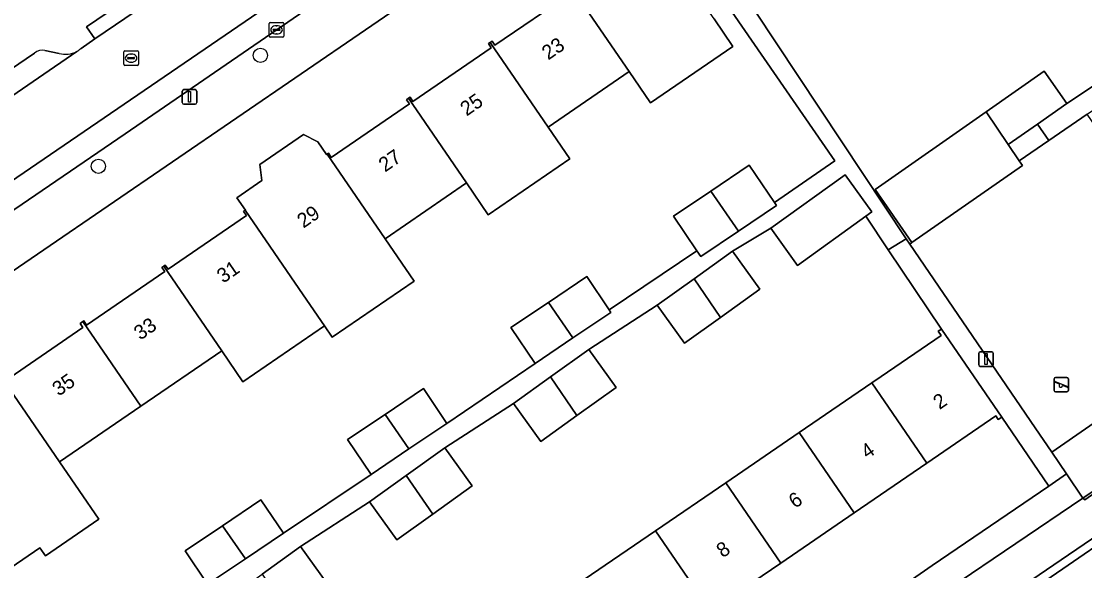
# Model space of a CAD drawing. Extents: x 157445 to 158888, y 383061 to 384688.
# Drawn here: x 158104.2 to 158177.3, y 383502.1 to 383539.9 of the extents above; entities that cross this region are included whole.
import ezdxf

# ---------------------------------------------------------------- set-up
doc = ezdxf.new("R2010")
doc.units = 0
for name, color, linetype in [('IMGEO_Boom', 7, 'Continuous'), ('IMGEO_Erf', 7, 'Continuous'), ('IMGEO_Groenvoorziening', 7, 'Continuous'), ('IMGEO_Kolk', 7, 'Continuous'), ('IMGEO_Lichtmast', 7, 'Continuous'), ('IMGEO_Pand', 7, 'Continuous'), ('IMGEO_Pand_nummerreeks', 7, 'Continuous'), ('IMGEO_Parkeervlak_open', 7, 'Continuous'), ('IMGEO_Rijbaan_lokaal_open', 7, 'Continuous'), ('IMGEO_Rioolput', 7, 'Continuous'), ('IMGEO_Speelvoorziening', 7, 'Continuous'), ('IMGEO_Voetpad_gesloten', 7, 'Continuous'), ('IMGEO_Voetpad_open', 7, 'Continuous')]:
    doc.layers.add(name, color=color, linetype=linetype)

msp = doc.modelspace()

# ---------------------------------------------------------------- linework, layer by layer
at = {"layer": 'IMGEO_Boom'}
for centre in [(158120.593, 383537.585), (158109.454, 383529.958)]:
    msp.add_circle(centre, 0.489, dxfattribs=at)
at = {"layer": 'IMGEO_Erf'}
for points in [[(158180.776, 383552.705), (158175.532, 383549.13), (158174.327, 383550.898), (158172.206, 383549.44), (158171.613, 383550.303), (158168.405, 383548.098), (158169.008, 383547.214), (158166.141, 383545.243), (158163.737, 383543.59), (158161.609, 383542.127), (158160.992, 383543.026), (158157.266, 383540.465), (158156.343, 383541.809), (158154.607, 383540.617), (158164.997, 383524.956), (158165.238, 383524.604), (158165.398, 383524.716), (158162.86, 383528.351), (158170.489, 383533.691), (158174.495, 383536.489), (158176.046, 383534.268), (158178.852, 383536.141)], [(158116.966, 383501.207), (158115.421, 383503.504), (158117.994, 383505.235), (158120.632, 383507.01), (158122.177, 383504.713), (158128.204, 383508.768), (158126.593, 383511.163), (158129.166, 383512.894), (158131.804, 383514.669), (158133.415, 383512.274), (158139.479, 383516.402), (158137.824, 383518.862), (158140.397, 383520.593), (158143.035, 383522.368), (158144.57, 383520.086), (158150.6, 383524.142), (158148.999, 383526.522), (158151.571, 383528.252), (158154.21, 383530.028), (158155.935, 383527.463), (158160.102, 383530.339), (158145.517, 383551.473), (158070.298, 383500)], [(158103.026, 383515.181), (158108.395, 383518.862), (158108.198, 383519.149), (158108.377, 383519.272), (158108.445, 383519.319), (158108.643, 383519.031), (158114.012, 383522.712), (158113.815, 383523), (158113.949, 383523.092), (158114.054, 383523.164), (158114.251, 383522.876), (158119.629, 383526.563), (158119.432, 383526.85), (158119.549, 383526.931), (158119.564, 383526.941), (158118.974, 383527.792), (158120.697, 383528.972), (158120.566, 383530.069), (158123.56, 383532.14), (158124.544, 383531.627), (158125.139, 383530.762), (158125.178, 383530.789), (158125.271, 383530.853), (158125.469, 383530.566), (158130.839, 383534.246), (158130.641, 383534.534), (158130.78, 383534.63), (158130.888, 383534.704), (158131.086, 383534.416), (158136.472, 383538.108), (158136.274, 383538.396), (158136.39, 383538.476), (158136.522, 383538.566), (158136.719, 383538.278), (158142.048, 383541.93)], [(158151.784, 383540.105), (158153.087, 383538.205), (158147.417, 383534.318), (158145.945, 383536.466), (158140.38, 383532.652), (158141.877, 383530.467), (158136.266, 383526.622), (158134.77, 383528.806), (158129.168, 383524.966), (158131.163, 383522.057), (158125.533, 383518.197), (158124.998, 383518.978), (158119.396, 383515.141), (158117.939, 383517.268), (158112.367, 383513.448), (158106.79, 383509.625), (158109.493, 383505.682), (158105.819, 383503.163), (158105.435, 383503.723), (158103.459, 383502.368)], [(158142.851, 383501.526), (158147.769, 383504.889), (158152.593, 383508.188), (158157.65, 383511.646), (158162.637, 383515.057), (158163.279, 383515.496), (158167.406, 383518.318), (158167.207, 383518.605), (158167.427, 383518.752), (158163.765, 383524.218), (158162.22, 383526.524), (158157.521, 383523.139), (158155.682, 383525.692), (158153.055, 383524.121), (158154.935, 383521.503), (158152.235, 383519.564), (158149.766, 383517.791), (158147.886, 383520.409), (158143.174, 383517.364), (158145.054, 383514.746), (158142.353, 383512.807), (158139.885, 383511.034), (158138.005, 383513.652), (158133.265, 383510.587), (158135.145, 383507.969), (158132.444, 383506.03), (158129.976, 383504.257), (158128.096, 383506.875), (158123.349, 383503.807), (158125.229, 383501.189)], [(158099.535, 383456.505), (158112.557, 383465.403), (158163.191, 383500), (158166.785, 383502.503), (158174.8, 383507.947), (158171.578, 383512.706), (158171.33, 383512.536), (158171.16, 383512.783), (158166.413, 383509.536), (158161.426, 383506.125), (158156.37, 383502.667), (158152.47, 383500), (158151.545, 383499.368), (158146.628, 383496.004), (158141.637, 383492.59), (158136.791, 383489.276), (158131.721, 383485.809), (158126.874, 383482.494), (158121.76, 383478.996), (158116.93, 383475.693), (158111.816, 383472.194), (158107.026, 383468.918), (158101.876, 383465.396), (158097.013, 383462.07)], [(158186.515, 383510.296), (158169.458, 383498.667), (158173.045, 383493.459), (158193.833, 383463.284)], [(158178.381, 383496.502), (158175.975, 383500), (158175.016, 383501.394), (158174.769, 383501.224), (158174.599, 383501.472), (158180.671, 383505.651)]]:
    msp.add_lwpolyline(points, dxfattribs=at)
at = {"layer": 'IMGEO_Groenvoorziening'}
msp.add_lwpolyline([(158180.152, 383529.574), (158177.454, 383533.53), (158174.805, 383531.725), (158172.774, 383530.341), (158172.993, 383530.02), (158165.398, 383524.716), (158165.238, 383524.604), (158173.875, 383511.97), (158175.02, 383510.296), (158185.458, 383517.539), (158187.716, 383514.31), (158177.152, 383507.139), (158177.273, 383507.024), (158189.663, 383515.631), (158186.396, 383520.42)], close=True, dxfattribs=at)
at = {"layer": 'IMGEO_Kolk'}
for p, q in [((158121.201, 383538.914), (158121.201, 383539.766)), ((158121.276, 383539.84), (158122.128, 383539.84)), ((158121.689, 383539.62), (158121.714, 383539.62)), ((158122.202, 383539.766), (158122.202, 383538.914)), ((158121.46, 383539.334), (158121.46, 383539.346)), ((158121.898, 383539.297), (158121.5, 383539.297)), ((158121.503, 383539.383), (158121.901, 383539.383)), ((158121.712, 383539.06), (158121.687, 383539.06)), ((158121.944, 383539.346), (158121.944, 383539.334)), ((158122.128, 383538.84), (158121.276, 383538.84))]:
    msp.add_line(p, q, dxfattribs=at)
for points in [[(158121.201, 383538.914), (158121.201, 383539.766)], [(158121.276, 383539.84), (158122.128, 383539.84)], [(158122.202, 383539.766), (158122.202, 383538.914)], [(158122.128, 383538.84), (158121.276, 383538.84)]]:
    msp.add_lwpolyline(points, dxfattribs=at)
for centre, radius, start, end in [((158121.278, 383539.764), 0.0765, 91.55205, 178.44795), ((158121.278, 383539.764), 0.0765, 91.55205, 178.44795), ((158122.126, 383539.764), 0.0765, 1.55205, 88.44795), ((158122.126, 383539.764), 0.0765, 1.55205, 88.44795), ((158121.278, 383538.916), 0.0765, 181.55205, 268.44795), ((158121.278, 383538.916), 0.0765, 181.55205, 268.44795), ((158121.5, 383539.343), 0.0403, 85.87752, 175.75265), ((158121.497, 383539.333), 0.0366, 178.93798, 274.71019), ((158121.901, 383539.34), 0.043, 264.86636, 352.45326), ((158121.905, 383539.345), 0.0386, 1.73085, 96.63898), ((158122.126, 383538.916), 0.0765, 271.55205, 358.44795), ((158122.126, 383538.916), 0.0765, 271.55205, 358.44795)]:
    msp.add_arc(centre, radius, start, end, dxfattribs=at)
for centre, major_axis, ratio, start_param, end_param in [((158121.688, 383539.34), (-0.387, 0.002), 0.722429, 4.712389, 7.853982), ((158121.713, 383539.34), (-0.39, 0.002), 0.717154, 1.570796, 4.712389)]:
    msp.add_ellipse(centre, major_axis=major_axis, ratio=ratio, start_param=start_param, end_param=end_param, dxfattribs=at)
at = {"layer": 'IMGEO_Lichtmast'}
for p, q in [((158115.324, 383535.231), (158116.114, 383535.231)), ((158116.114, 383535.231), (158115.324, 383535.231)), ((158115.224, 383534.331), (158115.224, 383535.131)), ((158115.224, 383535.131), (158115.224, 383534.331)), ((158116.214, 383535.131), (158116.214, 383534.331)), ((158116.214, 383534.331), (158116.214, 383535.131)), ((158116.114, 383534.231), (158115.324, 383534.231)), ((158115.324, 383534.231), (158116.114, 383534.231)), ((158169.994, 383516.297), (158169.994, 383517.097)), ((158169.994, 383517.097), (158169.994, 383516.297)), ((158170.094, 383517.197), (158170.884, 383517.197)), ((158170.884, 383517.197), (158170.094, 383517.197)), ((158170.984, 383517.097), (158170.984, 383516.297)), ((158170.984, 383516.297), (158170.984, 383517.097)), ((158170.884, 383516.197), (158170.094, 383516.197)), ((158170.094, 383516.197), (158170.884, 383516.197))]:
    msp.add_line(p, q, dxfattribs=at)
for points in [[(158115.644, 383535.106), (158115.794, 383535.106), (158115.794, 383534.356), (158115.644, 383534.356), (158115.644, 383535.106)], [(158170.414, 383517.072), (158170.564, 383517.072), (158170.564, 383516.322), (158170.414, 383516.322), (158170.414, 383517.072)]]:
    msp.add_lwpolyline(points, dxfattribs=at)
for centre, start, end in [((158115.324, 383535.131), 90, 180), ((158115.324, 383535.131), 90, 180), ((158116.114, 383535.131), 0, 90), ((158116.114, 383535.131), 360, 90), ((158115.324, 383534.331), 180, 270), ((158115.324, 383534.331), 180, 270), ((158116.114, 383534.331), 270, 0), ((158116.114, 383534.331), 270, 0), ((158170.094, 383517.097), 90, 180), ((158170.094, 383517.097), 90, 180), ((158170.884, 383517.097), 0, 90), ((158170.884, 383517.097), 360, 90), ((158170.094, 383516.297), 180, 270), ((158170.094, 383516.297), 180, 270), ((158170.884, 383516.297), 270, 0), ((158170.884, 383516.297), 270, 0)]:
    msp.add_arc(centre, 0.1, start, end, dxfattribs=at)
at = {"layer": 'IMGEO_Pand'}
for points in [[(158141.955, 383542.291), (158145.945, 383536.466), (158147.417, 383534.318), (158153.087, 383538.205), (158151.784, 383540.105), (158150.45, 383542.052), (158147.623, 383546.176), (158147.373, 383546.004), (158147.571, 383545.716), (158142.295, 383542.1), (158142.097, 383542.388)], [(158136.39, 383538.476), (158140.38, 383532.652), (158145.945, 383536.466), (158141.955, 383542.291), (158141.85, 383542.218), (158142.048, 383541.93), (158136.719, 383538.278), (158136.522, 383538.566)], [(158136.39, 383538.476), (158136.274, 383538.396), (158136.472, 383538.108), (158131.086, 383534.416), (158130.888, 383534.704), (158130.78, 383534.63), (158134.77, 383528.806), (158136.266, 383526.622), (158141.877, 383530.467), (158140.38, 383532.652)], [(158176.046, 383534.268), (158174.495, 383536.489), (158170.489, 383533.691), (158172.016, 383531.454), (158174.031, 383532.861)], [(158134.77, 383528.806), (158130.78, 383534.63), (158130.641, 383534.534), (158130.839, 383534.246), (158125.469, 383530.566), (158125.271, 383530.853), (158125.178, 383530.789), (158129.168, 383524.966)], [(158172.016, 383531.454), (158170.489, 383533.691), (158162.86, 383528.351), (158165.398, 383524.716), (158172.993, 383530.02), (158172.774, 383530.341)], [(158125.178, 383530.789), (158125.139, 383530.762), (158124.544, 383531.627), (158123.56, 383532.14), (158120.566, 383530.069), (158120.697, 383528.972), (158118.974, 383527.792), (158119.564, 383526.941), (158119.549, 383526.931), (158123.539, 383521.107), (158124.998, 383518.978), (158125.533, 383518.197), (158131.163, 383522.057), (158129.168, 383524.966)], [(158154.21, 383530.028), (158151.571, 383528.252), (158153.462, 383525.491), (158156.078, 383527.251), (158155.935, 383527.463)], [(158162.22, 383526.524), (158162.635, 383526.823), (158160.796, 383529.376), (158155.682, 383525.692), (158157.521, 383523.139)], [(158151.571, 383528.252), (158148.999, 383526.522), (158150.6, 383524.142), (158150.867, 383523.745), (158153.462, 383525.491)], [(158119.549, 383526.931), (158119.432, 383526.85), (158119.629, 383526.563), (158114.251, 383522.876), (158114.054, 383523.164), (158113.949, 383523.092), (158117.939, 383517.268), (158119.396, 383515.141), (158124.998, 383518.978), (158123.539, 383521.107)], [(158152.235, 383519.564), (158154.935, 383521.503), (158153.055, 383524.121), (158150.415, 383522.225)], [(158113.949, 383523.092), (158113.815, 383523), (158114.012, 383522.712), (158108.643, 383519.031), (158108.445, 383519.319), (158108.377, 383519.272), (158112.367, 383513.448), (158117.939, 383517.268)], [(158143.035, 383522.368), (158140.397, 383520.593), (158142.072, 383518.147), (158144.69, 383519.908), (158144.57, 383520.086)], [(158152.235, 383519.564), (158150.415, 383522.225), (158147.886, 383520.409), (158149.766, 383517.791)], [(158140.397, 383520.593), (158137.824, 383518.862), (158139.479, 383516.402), (158142.072, 383518.147)], [(158108.377, 383519.272), (158108.198, 383519.149), (158108.395, 383518.862), (158103.026, 383515.181), (158102.827, 383515.467), (158102.8, 383515.449), (158106.79, 383509.625), (158112.367, 383513.448)], [(158166.413, 383509.536), (158171.16, 383512.783), (158171.33, 383512.536), (158171.578, 383512.706), (158167.427, 383518.752), (158167.207, 383518.605), (158167.406, 383518.318), (158163.279, 383515.496), (158162.637, 383515.057)], [(158142.353, 383512.807), (158145.054, 383514.746), (158143.174, 383517.364), (158140.533, 383515.468)], [(158142.353, 383512.807), (158140.533, 383515.468), (158138.005, 383513.652), (158139.885, 383511.034)], [(158102.8, 383515.449), (158102.581, 383515.299), (158102.778, 383515.011), (158097.434, 383511.348), (158097.236, 383511.635), (158097.15, 383511.576), (158101.14, 383505.752), (158103.08, 383502.92), (158103.459, 383502.368), (158105.435, 383503.723), (158105.819, 383503.163), (158109.493, 383505.682), (158106.79, 383509.625)], [(158166.413, 383509.536), (158162.637, 383515.057), (158157.65, 383511.646), (158161.426, 383506.125)], [(158131.804, 383514.669), (158129.166, 383512.894), (158130.797, 383510.512), (158133.415, 383512.274)], [(158129.166, 383512.894), (158126.593, 383511.163), (158128.204, 383508.768), (158130.797, 383510.512)], [(158156.37, 383502.667), (158161.426, 383506.125), (158157.65, 383511.646), (158152.593, 383508.188)], [(158130.624, 383508.691), (158132.444, 383506.03), (158135.145, 383507.969), (158133.265, 383510.587)], [(158130.624, 383508.691), (158128.096, 383506.875), (158129.976, 383504.257), (158132.444, 383506.03)], [(158156.37, 383502.667), (158152.593, 383508.188), (158147.769, 383504.889), (158151.113, 383500), (158151.545, 383499.368), (158152.47, 383500)], [(158178.381, 383496.502), (158183.52, 383500), (158184.227, 383500.482), (158187.003, 383502.372), (158183.436, 383507.554), (158180.671, 383505.651), (158174.599, 383501.472), (158174.769, 383501.224), (158175.016, 383501.394), (158175.975, 383500)], [(158120.632, 383507.01), (158117.994, 383505.235), (158119.558, 383502.951), (158122.177, 383504.713)], [(158117.994, 383505.235), (158115.421, 383503.504), (158116.966, 383501.207), (158119.558, 383502.951)], [(158147.769, 383504.889), (158142.851, 383501.526), (158143.895, 383500), (158146.628, 383496.004), (158151.545, 383499.368), (158151.113, 383500)], [(158120.708, 383501.911), (158122.528, 383499.25), (158125.229, 383501.189), (158123.349, 383503.807)]]:
    msp.add_lwpolyline(points, close=True, dxfattribs=at)
at = {"layer": 'IMGEO_Parkeervlak_open'}
for points in [[(158154.999, 383564.17), (158073.425, 383508.419)], [(158079.99, 383510.832), (158111.298, 383532.192), (158144.483, 383554.996)], [(158071.476, 383512.786), (158107.966, 383537.858)], [(158105.055, 383537.739), (158101.733, 383535.497), (158087.797, 383525.881), (158075.423, 383517.427), (158072.566, 383515.469)], [(158106.752, 383537.715), (158105.779, 383537.914)]]:
    msp.add_lwpolyline(points, dxfattribs=at)
for centre, radius, start, end in [((158105.594, 383537.092), 0.842, 77.33952, 129.83745), ((158107.176, 383539.339), 1.678, 255.36369, 298.07241)]:
    msp.add_arc(centre, radius, start, end, dxfattribs=at)
at = {"layer": 'IMGEO_Rijbaan_lokaal_open'}
for points in [[(158071.212, 383512.55), (158070.949, 383512.329), (158073.425, 383508.419), (158154.999, 383564.17), (158155.319, 383564.389), (158152.495, 383568.394), (158116.811, 383543.924)], [(158116.571, 383543.735), (158115.46, 383542.976), (158109.217, 383538.71), (158108.258, 383538.055)], [(158107.966, 383537.858), (158071.476, 383512.786)]]:
    msp.add_lwpolyline(points, dxfattribs=at)
msp.add_arc((158107.152, 383539.379), 1.725, 298.14624, 309.8655, dxfattribs=at)
at = {"layer": 'IMGEO_Rioolput'}
for p, q in [((158111.202, 383536.969), (158111.202, 383537.821)), ((158111.277, 383537.895), (158112.129, 383537.895)), ((158111.461, 383537.389), (158111.461, 383537.401)), ((158111.504, 383537.438), (158111.902, 383537.438)), ((158111.69, 383537.675), (158111.715, 383537.675)), ((158111.945, 383537.401), (158111.945, 383537.389)), ((158112.203, 383537.821), (158112.203, 383536.969)), ((158112.129, 383536.895), (158111.277, 383536.895)), ((158111.899, 383537.352), (158111.501, 383537.352)), ((158111.713, 383537.115), (158111.688, 383537.115))]:
    msp.add_line(p, q, dxfattribs=at)
for points in [[(158111.202, 383536.969), (158111.202, 383537.821)], [(158111.277, 383537.895), (158112.129, 383537.895)], [(158112.203, 383537.821), (158112.203, 383536.969)], [(158112.129, 383536.895), (158111.277, 383536.895)]]:
    msp.add_lwpolyline(points, dxfattribs=at)
for centre, radius, start, end in [((158111.279, 383537.819), 0.0765, 91.55205, 178.44795), ((158111.279, 383537.819), 0.0765, 91.55205, 178.44795), ((158111.501, 383537.398), 0.0403, 85.87752, 175.75265), ((158111.906, 383537.4), 0.0386, 1.73085, 96.63898), ((158112.127, 383537.819), 0.0765, 1.55205, 88.44795), ((158112.127, 383537.819), 0.0765, 1.55205, 88.44795), ((158111.279, 383536.971), 0.0765, 181.55205, 268.44795), ((158111.279, 383536.971), 0.0765, 181.55205, 268.44795), ((158111.498, 383537.388), 0.0366, 178.93798, 274.71019), ((158111.902, 383537.395), 0.043, 264.86636, 352.45326), ((158112.127, 383536.971), 0.0765, 271.55205, 358.44795), ((158112.127, 383536.971), 0.0765, 271.55205, 358.44795)]:
    msp.add_arc(centre, radius, start, end, dxfattribs=at)
for centre, major_axis, ratio, start_param, end_param in [((158111.689, 383537.395), (-0.387, 0.002), 0.722429, 4.712389, 7.853982), ((158111.714, 383537.395), (-0.39, 0.002), 0.717154, 1.570796, 4.712389)]:
    msp.add_ellipse(centre, major_axis=major_axis, ratio=ratio, start_param=start_param, end_param=end_param, dxfattribs=at)
at = {"layer": 'IMGEO_Speelvoorziening'}
for p, q in [((158175.163, 383514.536), (158175.163, 383515.336)), ((158175.163, 383515.336), (158175.163, 383514.536)), ((158175.546, 383514.964), (158175.207, 383515.101)), ((158175.232, 383515.161), (158176.108, 383514.808)), ((158175.263, 383515.436), (158176.053, 383515.436)), ((158176.053, 383515.436), (158175.263, 383515.436)), ((158176.084, 383514.748), (158175.744, 383514.885)), ((158176.153, 383515.336), (158176.153, 383514.536)), ((158176.153, 383514.536), (158176.153, 383515.336)), ((158176.053, 383514.436), (158175.263, 383514.436)), ((158175.263, 383514.436), (158176.053, 383514.436))]:
    msp.add_line(p, q, dxfattribs=at)
for centre, radius, start, end in [((158175.263, 383515.336), 0.1, 90, 180), ((158175.263, 383515.336), 0.1, 90, 180), ((158175.22, 383515.131), 0.0327, 68.07798, 248.07798), ((158175.625, 383514.874), 0.12, 130.99278, 5.16318), ((158176.053, 383515.336), 0.1, 0, 90), ((158176.053, 383515.336), 0.1, 360, 90), ((158176.096, 383514.778), 0.0327, 248.07798, 68.07798), ((158175.263, 383514.536), 0.1, 180, 270), ((158175.263, 383514.536), 0.1, 180, 270), ((158176.053, 383514.536), 0.1, 270, 0), ((158176.053, 383514.536), 0.1, 270, 0)]:
    msp.add_arc(centre, radius, start, end, dxfattribs=at)
at = {"layer": 'IMGEO_Voetpad_gesloten'}
msp.add_lwpolyline([(158174.805, 383531.725), (158174.031, 383532.861), (158172.016, 383531.454), (158172.774, 383530.341)], close=True, dxfattribs=at)
at = {"layer": 'IMGEO_Voetpad_open'}
for points in [[(158145.517, 383551.473), (158146.633, 383552.236), (158182.051, 383576.472), (158185.149, 383578.774), (158188.059, 383580.776), (158188.974, 383586.056), (158179.967, 383579.872), (158179.317, 383580.832), (158178.018, 383579.96), (158178.989, 383578.53), (158156.649, 383563.194), (158153.626, 383561.133), (158153.534, 383561.259), (158149.836, 383558.736), (158147.366, 383556.977), (158144.483, 383554.996), (158111.298, 383532.192), (158079.99, 383510.832), (158076.698, 383508.583), (158076.767, 383508.469), (158073.599, 383506.286), (158069.597, 383499.52), (158070.298, 383500)], [(158200.694, 383549.375), (158199.816, 383550.634), (158198.605, 383549.79), (158193.063, 383545.999), (158192.898, 383546), (158189.218, 383543.461), (158186.636, 383541.576), (158182.602, 383538.759), (158178.852, 383536.141), (158176.046, 383534.268), (158174.031, 383532.861), (158174.805, 383531.725), (158177.454, 383533.53), (158178.988, 383534.576)], [(158115.46, 383542.976), (158114.89, 383543.81), (158108.647, 383539.544), (158109.217, 383538.71)], [(158165.238, 383524.604), (158164.997, 383524.956), (158163.765, 383524.218), (158167.427, 383518.752), (158171.578, 383512.706), (158174.8, 383507.947), (158176.033, 383508.796), (158175.02, 383510.296), (158173.875, 383511.97)], [(158187.716, 383514.31), (158185.458, 383517.539), (158175.02, 383510.296), (158176.033, 383508.796), (158177.152, 383507.139)], [(158186.515, 383510.296), (158185.214, 383512.203), (158189.847, 383515.373), (158189.663, 383515.631), (158177.273, 383507.024), (158177.152, 383507.139), (158167.926, 383500.89), (158168.539, 383500), (158169.458, 383498.667)], [(158156.961, 383494.391), (158157.809, 383493.177), (158162.003, 383496.034), (158161.183, 383497.244), (158165, 383499.874), (158165.452, 383499.214), (158167.926, 383500.89), (158177.152, 383507.139), (158176.033, 383508.796), (158174.8, 383507.947), (158166.785, 383502.503), (158163.191, 383500), (158112.557, 383465.403), (158114.04, 383463.232), (158123.804, 383469.901), (158122.967, 383471.113), (158140.215, 383482.934), (158141.057, 383481.727), (158143.844, 383483.632), (158143.007, 383484.844)]]:
    msp.add_lwpolyline(points, close=True, dxfattribs=at)
for points in [[(158145.517, 383551.473), (158160.102, 383530.339), (158155.935, 383527.463), (158156.078, 383527.251), (158153.462, 383525.491), (158150.867, 383523.745), (158150.6, 383524.142), (158144.57, 383520.086), (158144.69, 383519.908), (158142.072, 383518.147), (158139.479, 383516.402), (158133.415, 383512.274), (158130.797, 383510.512), (158128.204, 383508.768), (158122.177, 383504.713), (158119.558, 383502.951), (158116.966, 383501.207), (158110.971, 383496.985), (158108.353, 383495.224), (158105.76, 383493.48), (158100.71, 383490.053)], [(158108.258, 383538.055), (158109.217, 383538.71), (158108.647, 383539.544), (158114.89, 383543.81)], [(158103.75, 383489.977), (158108.265, 383493.199), (158110.84, 383494.961), (158113.207, 383496.58), (158118.18, 383500.095), (158120.708, 383501.911), (158123.349, 383503.807), (158128.096, 383506.875), (158130.624, 383508.691), (158133.265, 383510.587), (158138.005, 383513.652), (158140.533, 383515.468), (158143.174, 383517.364), (158147.886, 383520.409), (158150.415, 383522.225), (158153.055, 383524.121), (158155.682, 383525.692), (158160.796, 383529.376), (158162.635, 383526.823), (158162.22, 383526.524), (158163.765, 383524.218), (158164.997, 383524.956), (158154.607, 383540.617)], [(158072.566, 383515.469), (158075.423, 383517.427), (158087.797, 383525.881), (158101.733, 383535.497), (158105.055, 383537.739)], [(158105.779, 383537.914), (158106.752, 383537.715)]]:
    msp.add_lwpolyline(points, dxfattribs=at)
for centre, radius, start, end in [((158105.594, 383537.092), 0.842, 77.33952, 129.83745), ((158107.176, 383539.339), 1.678, 255.36369, 298.07241), ((158107.152, 383539.379), 1.725, 298.14624, 309.8655)]:
    msp.add_arc(centre, radius, start, end, dxfattribs=at)

# ---------------------------------------------------------------- texts
at = {"layer": 'IMGEO_Pand_nummerreeks'}
for s, rotation, p in [('23', 34.47936, (158140.383, 383537.225)), ('25', 34.4806, (158134.773, 383533.372)), ('27', 34.47936, (158129.162, 383529.519)), ('29', 34.4806, (158123.552, 383525.666)), ('31', 34.4806, (158118.035, 383521.877)), ('33', 34.4806, (158112.331, 383517.96)), ('35', 34.4806, (158106.721, 383514.107)), ('2', 34.35991, (158167.291, 383513.187)), ('4', 34.35991, (158162.322, 383509.789)), ('6', 34.35991, (158157.352, 383506.391)), ('8', 34.35991, (158152.384, 383502.994))]:
    msp.add_text(s, height=1, rotation=rotation, dxfattribs=at).set_placement(p)

doc.saveas('drawing.dxf')
